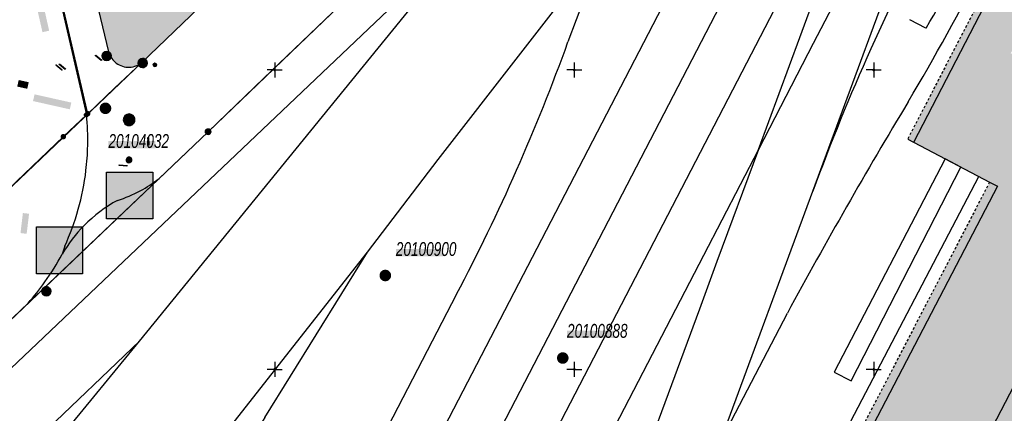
# Model space of a CAD drawing. Header units: metres. Extents: x 2695560 to 2696939, y 1260491 to 1262050.
# Tile 917 of 1005: x 2696555 to 2696637, y 1261446 to 1261479. Entities that reach past the tile are written whole.
import ezdxf

# ---------------------------------------------------------------- set-up
doc = ezdxf.new("R2010")
doc.units = ezdxf.units.M
doc.linetypes.add('AUSGEZOGEN', pattern=[0])
doc.linetypes.add('VERDECKT2_S2', pattern=[0.36, 0.2, -0.16])
for name, color, linetype in [('XR$1$AV_Flächen (EO)', 7, 'AUSGEZOGEN'), ('XR$1$AV_Gebäudeflächen (BB)', 7, 'AUSGEZOGEN'), ('XR$1$AV_Gebäudeflächen (EO)', 7, 'AUSGEZOGEN'), ('XR$1$AV_Grenzpunkte', 7, 'AUSGEZOGEN'), ('XR$1$AV_Koordinatennetzpunkte', 7, 'AUSGEZOGEN'), ('XR$1$AV_Lagefixpunkt-Nr.', 7, 'AUSGEZOGEN'), ('XR$1$AV_Lagefixpunkte', 7, 'AUSGEZOGEN'), ('XR$1$AV_Linien (BB)', 7, 'AUSGEZOGEN'), ('XR$1$AV_Linien (EO)', 7, 'AUSGEZOGEN'), ('XR$1$AW_LK_Schachtdeckel', 24, 'AUSGEZOGEN'), ('XR$1$EW_LK_Knoten', 1, 'AUSGEZOGEN'), ('XR$1$Liegenschaftsgrenzen', 7, 'AUSGEZOGEN'), ('XR$1$PFAV', 255, 'AUSGEZOGEN'), ('XR$1$PFAW', 255, 'AUSGEZOGEN'), ('XR$1$PFEW', 255, 'AUSGEZOGEN'), ('XR$1$PFWA', 255, 'AUSGEZOGEN'), ('XR$1$RAEW', 8, 'AUSGEZOGEN'), ('XR$1$RP_Abstandslinie', 7, 'AUSGEZOGEN'), ('XR$1$WA_LK_Absperrarmatur', 171, 'AUSGEZOGEN'), ('XR$1$WA_LK_Hydrant', 171, 'AUSGEZOGEN'), ('XR$1$WA_LK_Rohrleitungsteil', 171, 'AUSGEZOGEN')]:
    doc.layers.add(name, color=color, linetype=linetype)
doc.styles.add('ARIAL', font='arial.ttf')

# ---------------------------------------------------------------- blocks, each defined once
blk = doc.blocks.new('COMPLEXOBJECT_514')
at = {"layer": 'XR$1$AV_Linien (BB)', "color": 7, "linetype": 'AUSGEZOGEN', "transparency": 33554687}
blk.add_line((6524.541, 11622.527), (6559.285, 11471.249), dxfattribs=at)
blk = doc.blocks.new('COMPLEXOBJECT_541')
at = {"layer": 'XR$1$AV_Linien (BB)', "color": 7, "linetype": 'AUSGEZOGEN', "transparency": 33554687}
blk.add_lwpolyline([(6561.149, 11476.504), (6559.496, 11483.502), (6559.024, 11485.55), (6558.484, 11487.895), (6557.802, 11490.862), (6555.191, 11502.124)], dxfattribs=at)
for centre, radius, start, end in [((6562.812, 11476.951), 1.722, 195.03504, 228.0957), ((6562.818, 11476.953), 1.728, 228.00752, 266.7758), ((6562.817, 11476.957), 1.732, 266.8216, 307.86956)]:
    blk.add_arc(centre, radius, start, end, dxfattribs=at)
blk = doc.blocks.new('COMPLEXOBJECT_543')
at = {"layer": 'XR$1$AV_Linien (BB)', "color": 7, "linetype": 'AUSGEZOGEN', "transparency": 33554687}
for centre, radius, start, end in [((6538.066, 11469.966), 21.808, 324.49639, 331.70547), ((6537.945, 11470.038), 21.948, 318.62173, 324.52572)]:
    blk.add_arc(centre, radius, start, end, dxfattribs=at)
blk = doc.blocks.new('COMPLEXOBJECT_544')
at = {"layer": 'XR$1$AV_Linien (BB)', "color": 7, "linetype": 'AUSGEZOGEN', "transparency": 33554687}
for centre, radius, start, end in [((6558.769, 11474.239), 10.588, 298.23749, 308.43322), ((6558.684, 11474.375), 10.748, 287.30962, 298.29012), ((6567.547, 11453.676), 11.876, 118.48924, 135.45981), ((6567.538, 11453.672), 11.873, 135.41713, 149.88497)]:
    blk.add_arc(centre, radius, start, end, dxfattribs=at)
blk = doc.blocks.new('COMPLEXOBJECT_763')
at = {"layer": 'XR$1$AV_Linien (BB)', "color": 7, "linetype": 'AUSGEZOGEN', "transparency": 33554687}
blk.add_line((6557.472, 11460.28), (6557.268, 11459.629), dxfattribs=at)
for centre, radius, start, end in [((6538.268, 11469.096), 21.127, 358.88326, 5.8496), ((6537.842, 11469.125), 21.554, 353.24728, 358.82665), ((6538.251, 11469.088), 21.143, 335.38079, 353.21823)]:
    blk.add_arc(centre, radius, start, end, dxfattribs=at)
blk = doc.blocks.new('COMPLEXOBJECT_973')
at = {"layer": 'XR$1$AV_Linien (EO)', "color": 7, "linetype": 'AUSGEZOGEN', "transparency": 33554687}
blk.add_line((6612.187, 11443.946), (6617.783, 11454.686), dxfattribs=at)
for centre, radius, start, end in [((6457.249, 11573.855), 198.541, 329.25161, 333.01713), ((6990.74, 11253.199), 423.903, 148.8704, 151.62028)]:
    blk.add_arc(centre, radius, start, end, dxfattribs=at)
blk = doc.blocks.new('COMPLEXOBJECT_976')
at = {"layer": 'XR$1$AV_Linien (EO)', "color": 7, "linetype": 'AUSGEZOGEN', "transparency": 33554687}
blk.add_line((6629.355, 11478.494), (6628.002, 11479.193), dxfattribs=at)
blk.add_lwpolyline([(6628.33, 11468.968), (6724.181, 11653.891), (6722.877, 11654.576), (6721.26, 11655.427), (6634.162, 11487.34)], dxfattribs=at)
blk.add_arc((6532.281, 11536.974), 113.329, 328.93411, 334.02574, dxfattribs=at)
blk = doc.blocks.new('COMPLEXOBJECT_991')
at = {"layer": 'XR$1$AV_Linien (EO)', "color": 7, "linetype": 'AUSGEZOGEN', "transparency": 33554687}
for p, q in [((6574.17, 11445.997), (6582.734, 11459.791)), ((6538.743, 11380.921), (6561.202, 11423.565))]:
    blk.add_line(p, q, dxfattribs=at)
blk.add_arc((6924.757, 11228.357), 412.648, 148.16854, 151.76681, dxfattribs=at)
blk = doc.blocks.new('COMPLEXOBJECT_992')
at = {"layer": 'XR$1$AV_Linien (EO)', "color": 7, "linetype": 'AUSGEZOGEN', "transparency": 33554687}
blk.add_line((6609.974, 11420.581), (6633.754, 11466.108), dxfattribs=at)
blk = doc.blocks.new('COMPLEXOBJECT_1009')
at = {"layer": 'XR$1$AV_Linien (EO)', "color": 7, "linetype": 'AUSGEZOGEN', "transparency": 33554687}
blk.add_arc((6790.11, 11402.464), 181.279, 151.75781, 159.85831, dxfattribs=at)
blk = doc.blocks.new('COMPLEXOBJECT_1014')
at = {"layer": 'XR$1$AV_Linien (EO)', "color": 7, "linetype": 'AUSGEZOGEN', "transparency": 33554687}
for p, q in [((6553.784, 11440.271), (6563.707, 11452.365)), ((6525.637, 11400.059), (6545.185, 11428.573))]:
    blk.add_line(p, q, dxfattribs=at)
blk.add_arc((6666.957, 11348.07), 145.977, 140.83061, 146.53145, dxfattribs=at)
blk = doc.blocks.new('COMPLEXOBJECT_1102')
at = {"layer": 'XR$1$AV_Linien (EO)', "color": 7, "linetype": 'AUSGEZOGEN', "transparency": 33554687}
for p, q in [((6602.434, 11485.313), (6599.473, 11477.336)), ((6590.171, 11456.269), (6536.481, 11352.74))]:
    blk.add_line(p, q, dxfattribs=at)
blk.add_arc((6443.91, 11533.437), 165.369, 332.18373, 340.16916, dxfattribs=at)
blk = doc.blocks.new('COMPLEXOBJECT_1411')
at = {"layer": 'XR$1$Liegenschaftsgrenzen', "color": 7, "linetype": 'AUSGEZOGEN', "transparency": 33554687}
blk.add_line((6524.541, 11622.527), (6559.285, 11471.249), dxfattribs=at)
blk = doc.blocks.new('BWAV1')
at = {"layer": 'XR$1$PFAV', "transparency": 33554687}
blk.add_hatch(color=7, dxfattribs=at).paths.add_polyline_path([(0.67, 0), (0.66, 0.13), (0.62, 0.26), (0.55, 0.38), (0.46, 0.49), (0.35, 0.57), (0.23, 0.63), (0.1, 0.66), (-0.03, 0.67), (-0.17, 0.65), (-0.3, 0.6), (-0.41, 0.53), (-0.51, 0.44), (-0.59, 0.33), (-0.64, 0.2), (-0.67, 0.07), (-0.67, -0.07), (-0.64, -0.2), (-0.59, -0.33), (-0.51, -0.44), (-0.41, -0.53), (-0.3, -0.6), (-0.17, -0.65), (-0.03, -0.67), (0.1, -0.66), (0.23, -0.63), (0.35, -0.57), (0.46, -0.49), (0.55, -0.38), (0.62, -0.26), (0.66, -0.13)])
at = {"color": 7, "transparency": 33554687}
for radius, start, end in [(0.5, 91.1948, 268.8052), (0.326, 91.1948, 268.8052), (0.5, 268.8052, 91.1948), (0.326, 268.8052, 91.1948)]:
    blk.add_arc((0, 0), radius, start, end, dxfattribs=at)
at = {"layer": 'XR$1$PFAV', "transparency": 33554687}
blk.add_circle((0, 0), 0.5, dxfattribs=at)
blk = doc.blocks.new('BAV15')
at = {"layer": 'XR$1$PFAV', "transparency": 33554687}
blk.add_hatch(color=7, dxfattribs=at).paths.add_polyline_path([(0.5, 0), (0.49, 0.1), (0.46, 0.2), (0.41, 0.29), (0.34, 0.36), (0.26, 0.42), (0.17, 0.47), (0.08, 0.49), (-0.03, 0.5), (-0.13, 0.48), (-0.22, 0.45), (-0.31, 0.4), (-0.38, 0.33), (-0.44, 0.24), (-0.48, 0.15), (-0.5, 0.05), (-0.5, -0.05), (-0.48, -0.15), (-0.44, -0.24), (-0.38, -0.33), (-0.31, -0.4), (-0.22, -0.45), (-0.13, -0.48), (-0.03, -0.5), (0.08, -0.49), (0.17, -0.47), (0.26, -0.42), (0.34, -0.36), (0.41, -0.29), (0.46, -0.2), (0.49, -0.1)])
at = {"color": 7, "transparency": 33554687}
for start, end in [(90, 270), (270, 90)]:
    blk.add_arc((0, 0), 0.5, start, end, dxfattribs=at)
at = {"layer": 'XR$1$PFAV', "transparency": 33554687}
blk.add_circle((0, 0), 0.5, dxfattribs=at)
blk = doc.blocks.new('BAV2041')
at = {"color": 7, "transparency": 33554687}
for p, q in [((-0.05, 0), (-0.5, 0)), ((0, 0.5), (0, 0.05)), ((0.05, 0), (0.5, 0)), ((0, -0.05), (0, -0.5))]:
    blk.add_line(p, q, dxfattribs=at)
blk.add_circle((0, 0), 0.05, dxfattribs=at)
for start, end in [(90, 270), (270, 90)]:
    blk.add_arc((0, 0), 0.05, start, end, dxfattribs=at)
blk = doc.blocks.new('COMPLEXOBJECT_1466')
at = {"layer": 'XR$1$RP_Abstandslinie', "color": 7, "linetype": 'AUSGEZOGEN', "transparency": 33554687}
blk.add_lwpolyline([(6470.75, 11387), (6506.19, 11420.68), (6538.12, 11451.04), (6563.88, 11475.59), (6592.63, 11503.18), (6600.77, 11511.64), (6607.85, 11520), (6614.25, 11528.63), (6625.63, 11546.5), (6628.65, 11551.41), (6635.35, 11563.02), (6638.59, 11569.24), (6641.62, 11575.58), (6644.56, 11581.92)], dxfattribs=at)
blk = doc.blocks.new('BAW2085')
at = {"layer": 'XR$1$PFAW', "transparency": 33554687}
h = blk.add_hatch(color=7, dxfattribs=at)
h.paths.add_polyline_path([(0.15, 0.501), (0.099, 0.498), (0.049, 0.491), (0, 0.478), (-0.047, 0.46), (-0.093, 0.438), (-0.136, 0.411), (-0.176, 0.38), (-0.212, 0.345), (-0.245, 0.307), (-0.274, 0.265), (-0.299, 0.221), (-0.319, 0.174), (-0.334, 0.126), (-0.344, 0.076), (-0.349, 0.026), (-0.349, -0.025), (-0.344, -0.075), (-0.334, -0.125), (-0.319, -0.173), (-0.299, -0.219), (-0.274, -0.264), (-0.245, -0.305), (-0.212, -0.344), (-0.176, -0.379), (-0.136, -0.41), (-0.093, -0.436), (-0.047, -0.459), (0, -0.476), (0.049, -0.489), (0.099, -0.497), (0.15, -0.499), (0.201, -0.497), (0.251, -0.489), (0.3, -0.476), (0.347, -0.459), (0.393, -0.436), (0.436, -0.41), (0.476, -0.379), (0.512, -0.344), (0.545, -0.305), (0.574, -0.264), (0.599, -0.219), (0.619, -0.173), (0.634, -0.125), (0.644, -0.075), (0.649, -0.025), (0.649, 0.026), (0.644, 0.076), (0.634, 0.126), (0.619, 0.174), (0.599, 0.221), (0.574, 0.265), (0.545, 0.307), (0.512, 0.345), (0.476, 0.38), (0.436, 0.411), (0.393, 0.438), (0.347, 0.46), (0.3, 0.478), (0.251, 0.491), (0.201, 0.498)])
h.paths.add_polyline_path([(0.03, -0.298), (0, -0.3), (-0.03, -0.298), (-0.06, -0.294), (-0.09, -0.286), (-0.118, -0.276), (-0.146, -0.262), (-0.171, -0.246), (-0.195, -0.228), (-0.217, -0.207), (-0.237, -0.184), (-0.255, -0.159), (-0.269, -0.132), (-0.281, -0.104), (-0.29, -0.075), (-0.297, -0.045), (-0.3, -0.015), (-0.3, 0.015), (-0.297, 0.045), (-0.29, 0.075), (-0.281, 0.104), (-0.269, 0.132), (-0.255, 0.159), (-0.237, 0.184), (-0.217, 0.207), (-0.195, 0.228), (-0.171, 0.246), (-0.146, 0.262), (-0.118, 0.276), (-0.09, 0.286), (-0.06, 0.294), (-0.03, 0.298), (0, 0.3), (0.03, 0.298), (0.06, 0.294), (0.09, 0.286), (0.118, 0.276), (0.146, 0.262), (0.171, 0.246), (0.195, 0.228), (0.217, 0.207), (0.237, 0.184), (0.255, 0.159), (0.269, 0.132), (0.281, 0.104), (0.29, 0.075), (0.297, 0.045), (0.3, 0.015), (0.3, -0.015), (0.297, -0.045), (0.29, -0.075), (0.281, -0.104), (0.269, -0.132), (0.255, -0.159), (0.237, -0.184), (0.217, -0.207), (0.195, -0.228), (0.171, -0.246), (0.146, -0.262), (0.118, -0.276), (0.09, -0.286), (0.06, -0.294)], flags=16)
blk.add_hatch(color=7, dxfattribs=at).paths.add_polyline_path([(0, 0.3), (-0.03, 0.298), (-0.06, 0.294), (-0.09, 0.286), (-0.118, 0.276), (-0.146, 0.262), (-0.171, 0.246), (-0.195, 0.228), (-0.217, 0.207), (-0.237, 0.184), (-0.255, 0.159), (-0.269, 0.132), (-0.281, 0.104), (-0.29, 0.075), (-0.297, 0.045), (-0.3, 0.015), (-0.3, -0.015), (-0.297, -0.045), (-0.29, -0.075), (-0.281, -0.104), (-0.269, -0.132), (-0.255, -0.159), (-0.237, -0.184), (-0.217, -0.207), (-0.195, -0.228), (-0.171, -0.246), (-0.146, -0.262), (-0.118, -0.276), (-0.09, -0.286), (-0.06, -0.294), (-0.03, -0.298), (0, -0.3), (0.03, -0.298), (0.06, -0.294), (0.09, -0.286), (0.118, -0.276), (0.146, -0.262), (0.171, -0.246), (0.195, -0.228), (0.217, -0.207), (0.237, -0.184), (0.255, -0.159), (0.269, -0.132), (0.281, -0.104), (0.29, -0.075), (0.297, -0.045), (0.3, -0.015), (0.3, 0.015), (0.297, 0.045), (0.29, 0.075), (0.281, 0.104), (0.269, 0.132), (0.255, 0.159), (0.237, 0.184), (0.217, 0.207), (0.195, 0.228), (0.171, 0.246), (0.146, 0.262), (0.118, 0.276), (0.09, 0.286), (0.06, 0.294), (0.03, 0.298)])
at = {"transparency": 33554687}
for centre, radius, start, end in [((0.15, 0.001), 0.5, 90, 270), ((0, 0), 0.3, 90, 270), ((0, 0), 0.3, 270, 90), ((0.15, 0.001), 0.5, 270, 90)]:
    blk.add_arc(centre, radius, start, end, dxfattribs=at)
blk = doc.blocks.new('BWA2013')
at = {"true_color": 0x000000, "transparency": 33554687}
blk.add_hatch(color=18, dxfattribs=at).paths.add_polyline_path([(-0.29, -0.41), (0.35, 0.36), (0.29, 0.41), (-0.35, -0.36)])
at = {"transparency": 33554687}
blk.add_lwpolyline([(-0.29, -0.41), (-0.35, -0.36), (0.29, 0.41), (0.35, 0.36), (-0.29, -0.41)], close=True, dxfattribs=at)
blk = doc.blocks.new('BWA2009')
at = {"true_color": 0x000000, "transparency": 33554687}
blk.add_hatch(color=18, dxfattribs=at).paths.add_polyline_path([(0.33, 0), (0.33, 0.07), (0.31, 0.13), (0.27, 0.19), (0.23, 0.24), (0.18, 0.28), (0.12, 0.31), (0.05, 0.33), (-0.02, 0.33), (-0.08, 0.32), (-0.15, 0.3), (-0.2, 0.26), (-0.25, 0.22), (-0.29, 0.16), (-0.32, 0.1), (-0.33, 0.03), (-0.33, -0.03), (-0.32, -0.1), (-0.29, -0.16), (-0.25, -0.22), (-0.2, -0.26), (-0.15, -0.3), (-0.08, -0.32), (-0.02, -0.33), (0.05, -0.33), (0.12, -0.31), (0.18, -0.28), (0.23, -0.24), (0.27, -0.19), (0.31, -0.13), (0.33, -0.07)])
at = {"layer": 'XR$1$PFWA', "transparency": 33554687}
blk.add_hatch(color=7, dxfattribs=at).paths.add_polyline_path([(0.5, 0), (0.49, 0.1), (0.46, 0.2), (0.41, 0.29), (0.34, 0.36), (0.26, 0.42), (0.17, 0.47), (0.08, 0.49), (-0.03, 0.5), (-0.13, 0.48), (-0.22, 0.45), (-0.31, 0.4), (-0.38, 0.33), (-0.44, 0.24), (-0.48, 0.15), (-0.5, 0.05), (-0.5, -0.05), (-0.48, -0.15), (-0.44, -0.24), (-0.38, -0.33), (-0.31, -0.4), (-0.22, -0.45), (-0.13, -0.48), (-0.03, -0.5), (0.08, -0.49), (0.17, -0.47), (0.26, -0.42), (0.34, -0.36), (0.41, -0.29), (0.46, -0.2), (0.49, -0.1)])
at = {"transparency": 33554687}
blk.add_circle((0, 0), 0.333, dxfattribs=at)
for start, end in [(90, 180), (180, 270), (0, 90), (270, 0)]:
    blk.add_arc((0, 0), 0.5, start, end, dxfattribs=at)
at = {"layer": 'XR$1$PFWA', "transparency": 33554687}
blk.add_circle((0, 0), 0.5, dxfattribs=at)
blk = doc.blocks.new('BWA965')
at = {"layer": 'XR$1$PFWA', "transparency": 33554687}
blk.add_hatch(color=7, dxfattribs=at).paths.add_polyline_path([(0, 0.5), (-0.05, 0.5), (-0.1, 0.49), (-0.15, 0.48), (-0.2, 0.46), (-0.24, 0.44), (-0.29, 0.41), (-0.33, 0.38), (-0.36, 0.34), (-0.4, 0.31), (-0.42, 0.26), (-0.45, 0.22), (-0.47, 0.17), (-0.48, 0.13), (-0.49, 0.08), (-0.5, 0.03), (-0.5, -0.03), (-0.49, -0.08), (-0.48, -0.13), (-0.47, -0.17), (-0.45, -0.22), (-0.42, -0.26), (-0.4, -0.31), (-0.36, -0.34), (-0.33, -0.38), (-0.29, -0.41), (-0.24, -0.44), (-0.2, -0.46), (-0.15, -0.48), (-0.1, -0.49), (-0.05, -0.5), (0, -0.5), (0.05, -0.5), (0.1, -0.49), (0.15, -0.48), (0.2, -0.46), (0.24, -0.44), (0.29, -0.41), (0.33, -0.38), (0.36, -0.34), (0.4, -0.31), (0.42, -0.26), (0.45, -0.22), (0.47, -0.17), (0.48, -0.13), (0.49, -0.08), (0.5, -0.03), (0.5, 0.03), (0.49, 0.08), (0.48, 0.13), (0.47, 0.17), (0.45, 0.22), (0.42, 0.26), (0.4, 0.31), (0.36, 0.34), (0.33, 0.38), (0.29, 0.41), (0.24, 0.44), (0.2, 0.46), (0.15, 0.48), (0.1, 0.49), (0.05, 0.5)])
at = {"transparency": 33554687}
blk.add_line((0, 0.5), (0, -0.5), dxfattribs=at)
for start, end in [(90, 270), (270, 90)]:
    blk.add_arc((0, 0), 0.5, start, end, dxfattribs=at)
blk = doc.blocks.new('BEWLP2549_S')
at = {"layer": 'XR$1$PFEW', "transparency": 33554687}
blk.add_hatch(color=7, dxfattribs=at).paths.add_polyline_path([(0.5, 0), (0.49, 0.1), (0.46, 0.2), (0.41, 0.29), (0.34, 0.36), (0.26, 0.42), (0.17, 0.47), (0.08, 0.49), (-0.03, 0.5), (-0.13, 0.48), (-0.22, 0.45), (-0.31, 0.4), (-0.38, 0.33), (-0.44, 0.24), (-0.48, 0.15), (-0.5, 0.05), (-0.5, -0.05), (-0.48, -0.15), (-0.44, -0.24), (-0.38, -0.33), (-0.31, -0.4), (-0.22, -0.45), (-0.13, -0.48), (-0.03, -0.5), (0.08, -0.49), (0.17, -0.47), (0.26, -0.42), (0.34, -0.36), (0.41, -0.29), (0.46, -0.2), (0.49, -0.1)])
at = {"color": 1, "transparency": 33554687}
for p, q in [((0.35, -0.35), (-0.35, 0.35)), ((-0.35, -0.35), (0.35, 0.35))]:
    blk.add_line(p, q, dxfattribs=at)
for start, end in [(91.3809, 268.6191), (268.6191, 91.3809)]:
    blk.add_arc((0, 0), 0.5, start, end, dxfattribs=at)
at = {"layer": 'XR$1$PFEW', "transparency": 33554687}
blk.add_circle((0, 0), 0.5, dxfattribs=at)
blk = doc.blocks.new('BEW957')
at = {"layer": 'XR$1$RAEW', "transparency": 33554687}
blk.add_hatch(color=1, dxfattribs=at).paths.add_polyline_path([(-0.5, 0), (-0.5, -0.05), (-0.49, -0.1), (-0.48, -0.15), (-0.46, -0.2), (-0.44, -0.24), (-0.41, -0.29), (-0.38, -0.33), (-0.34, -0.36), (-0.31, -0.4), (-0.26, -0.42), (-0.22, -0.45), (-0.17, -0.47), (-0.13, -0.48), (-0.08, -0.49), (-0.03, -0.5), (0.03, -0.5), (0.08, -0.49), (0.13, -0.48), (0.17, -0.47), (0.22, -0.45), (0.26, -0.42), (0.31, -0.4), (0.34, -0.36), (0.38, -0.33), (0.41, -0.29), (0.44, -0.24), (0.46, -0.2), (0.48, -0.15), (0.49, -0.1), (0.5, -0.05), (0.5, 0), (0.5, 0.05), (0.49, 0.1), (0.48, 0.15), (0.46, 0.2), (0.44, 0.24), (0.41, 0.29), (0.38, 0.33), (0.34, 0.36), (0.31, 0.4), (0.26, 0.42), (0.22, 0.45), (0.17, 0.47), (0.13, 0.48), (0.08, 0.49), (0.03, 0.5), (-0.03, 0.5), (-0.08, 0.49), (-0.13, 0.48), (-0.17, 0.47), (-0.22, 0.45), (-0.26, 0.42), (-0.31, 0.4), (-0.34, 0.36), (-0.38, 0.33), (-0.41, 0.29), (-0.44, 0.24), (-0.46, 0.2), (-0.48, 0.15), (-0.49, 0.1), (-0.5, 0.05)])
at = {"color": 1, "transparency": 33554687}
for start, end in [(90, 180), (180, 270), (0, 90), (270, 0)]:
    blk.add_arc((0, 0), 0.5, start, end, dxfattribs=at)
at = {"layer": 'XR$1$RAEW', "color": 1, "transparency": 33554687}
blk.add_circle((0, 0), 0.5, dxfattribs=at)

msp = doc.modelspace()

# ---------------------------------------------------------------- hatches: boundary and pattern name
at = {"transparency": 33554687}
for points in [[(2696556.255, 1261482.008), (2696555.695, 1261481.881), (2696556.585, 1261477.958), (2696557.145, 1261478.085)], [(2696554.603, 1261473.967), (2696554.481, 1261473.421), (2696555.318, 1261473.235), (2696555.439, 1261473.781)], [(2696555.924, 1261472.773), (2696555.798, 1261472.21), (2696558.866, 1261471.521), (2696558.992, 1261472.084)], [(2696562.095, 1261468.881), (2696562.095, 1261468.278), (2696566.012, 1261468.278), (2696566.012, 1261468.881)], [(2696561.943, 1261466.272), (2696561.943, 1261462.37), (2696565.784, 1261462.37), (2696565.784, 1261466.272)], [(2696554.751, 1261461.191), (2696555.267, 1261461.129), (2696555.467, 1261462.803), (2696554.951, 1261462.865)], [(2696556.082, 1261461.702), (2696556.082, 1261457.8), (2696559.929, 1261457.8), (2696559.929, 1261461.702)], [(2696586.079, 1261459.865), (2696586.079, 1261459.262), (2696590.036, 1261459.262), (2696590.036, 1261459.865)], [(2696600.365, 1261453.035), (2696600.365, 1261452.432), (2696604.313, 1261452.432), (2696604.313, 1261453.035)]]:
    msp.add_hatch(color=7, dxfattribs=at).paths.add_polyline_path(points)
at = {"layer": 'XR$1$AV_Gebäudeflächen (BB)', "true_color": 0xd2d2d2, "transparency": 33554687}
msp.add_hatch(color=254, dxfattribs=at).paths.add_polyline_path([(2696564.85, 1261475.4), (2696593.6, 1261502.99), (2696601.74, 1261511.45), (2696608.82, 1261519.81), (2696615.22, 1261528.44), (2696614.835, 1261528.766), (2696614.34, 1261529.185), (2696614.418, 1261529.279), (2696611.287, 1261531.93), (2696611.063, 1261531.973), (2696608.621, 1261534.04), (2696587.608, 1261509.223), (2696587.321, 1261509.172), (2696586.982, 1261509.094), (2696586.507, 1261509.584), (2696585.687, 1261508.794), (2696584.108, 1261508.428), (2696580.425, 1261507.576), (2696577.412, 1261506.878), (2696566.826, 1261504.415), (2696561.333, 1261503.137), (2696556.161, 1261501.934), (2696558.772, 1261490.672), (2696559.454, 1261487.705), (2696559.994, 1261485.36), (2696560.466, 1261483.312), (2696562.119, 1261476.314), (2696562.128, 1261476.283), (2696562.137, 1261476.252), (2696562.147, 1261476.222), (2696562.157, 1261476.192), (2696562.168, 1261476.161), (2696562.179, 1261476.131), (2696562.191, 1261476.102), (2696562.204, 1261476.072), (2696562.217, 1261476.043), (2696562.23, 1261476.014), (2696562.245, 1261475.985), (2696562.259, 1261475.957), (2696562.275, 1261475.928), (2696562.29, 1261475.901), (2696562.307, 1261475.873), (2696562.323, 1261475.846), (2696562.341, 1261475.819), (2696562.358, 1261475.792), (2696562.377, 1261475.766), (2696562.395, 1261475.74), (2696562.415, 1261475.714), (2696562.434, 1261475.689), (2696562.455, 1261475.664), (2696562.475, 1261475.639), (2696562.496, 1261475.615), (2696562.518, 1261475.591), (2696562.54, 1261475.568), (2696562.562, 1261475.545), (2696562.585, 1261475.523), (2696562.608, 1261475.501), (2696562.632, 1261475.479), (2696562.66, 1261475.454), (2696562.689, 1261475.43), (2696562.719, 1261475.406), (2696562.748, 1261475.383), (2696562.779, 1261475.361), (2696562.81, 1261475.339), (2696562.841, 1261475.318), (2696562.873, 1261475.298), (2696562.905, 1261475.278), (2696562.938, 1261475.259), (2696562.971, 1261475.241), (2696563.004, 1261475.223), (2696563.038, 1261475.207), (2696563.072, 1261475.191), (2696563.106, 1261475.175), (2696563.141, 1261475.161), (2696563.176, 1261475.147), (2696563.212, 1261475.134), (2696563.248, 1261475.122), (2696563.283, 1261475.111), (2696563.32, 1261475.1), (2696563.356, 1261475.09), (2696563.393, 1261475.081), (2696563.43, 1261475.073), (2696563.467, 1261475.065), (2696563.504, 1261475.059), (2696563.541, 1261475.053), (2696563.578, 1261475.048), (2696563.616, 1261475.044), (2696563.653, 1261475.041), (2696563.691, 1261475.038), (2696563.731, 1261475.036), (2696563.771, 1261475.035), (2696563.811, 1261475.036), (2696563.851, 1261475.037), (2696563.891, 1261475.038), (2696563.931, 1261475.041), (2696563.971, 1261475.045), (2696564.01, 1261475.05), (2696564.05, 1261475.055), (2696564.09, 1261475.062), (2696564.129, 1261475.069), (2696564.168, 1261475.078), (2696564.207, 1261475.087), (2696564.246, 1261475.097), (2696564.284, 1261475.108), (2696564.322, 1261475.12), (2696564.36, 1261475.133), (2696564.398, 1261475.147), (2696564.435, 1261475.161), (2696564.472, 1261475.177), (2696564.509, 1261475.193), (2696564.545, 1261475.21), (2696564.581, 1261475.228), (2696564.616, 1261475.247), (2696564.651, 1261475.266), (2696564.685, 1261475.287), (2696564.719, 1261475.308), (2696564.753, 1261475.33), (2696564.786, 1261475.352), (2696564.818, 1261475.376)])
at = {"layer": 'XR$1$AV_Gebäudeflächen (EO)', "true_color": 0xebebeb, "transparency": 33554687}
msp.add_hatch(color=7, dxfattribs=at).paths.add_polyline_path([(2696720.889, 1261638.091), (2696717.354, 1261639.921), (2696628.801, 1261469.042), (2696635.633, 1261465.438), (2696612.147, 1261420.251), (2696622.638, 1261414.932), (2696650.883, 1261469.26), (2696652.991, 1261468.192), (2696715.481, 1261588.782), (2696712.762, 1261590.188), (2696716.711, 1261597.984), (2696718.938, 1261596.87), (2696733.958, 1261625.898), (2696730.41, 1261627.742), (2696715.306, 1261598.667), (2696715.17, 1261598.764), (2696711.085, 1261591.037), (2696711.306, 1261590.905), (2696685.945, 1261541.943), (2696683.831, 1261537.862), (2696683.968, 1261537.81), (2696672.212, 1261515.133), (2696675.006, 1261513.685), (2696664.19, 1261492.791), (2696661.384, 1261494.245), (2696648.944, 1261470.248), (2696648.096, 1261470.701), (2696646.299, 1261467.056), (2696643.489, 1261468.578), (2696645.28, 1261472.141), (2696637.402, 1261476.202), (2696652.011, 1261504.06), (2696649.921, 1261505.156), (2696652.215, 1261509.682), (2696651.885, 1261509.849), (2696661.648, 1261528.82), (2696664.439, 1261527.388), (2696670.802, 1261539.794), (2696670.053, 1261540.178), (2696674.21, 1261547.937), (2696675.007, 1261547.528), (2696677.789, 1261552.943), (2696676.16, 1261553.78), (2696679.4, 1261559.695), (2696680.865, 1261558.934), (2696698.136, 1261592.177), (2696697.337, 1261592.592), (2696699.565, 1261596.933), (2696699.831, 1261596.796), (2696703.679, 1261604.294), (2696703.457, 1261604.408)])

# ---------------------------------------------------------------- linework, layer by layer
at = {"color": 24, "lineweight": -3, "transparency": 33554687}
for points in [[(2696561.943, 1261466.272), (2696565.784, 1261466.272), (2696565.784, 1261462.37), (2696561.943, 1261462.37), (2696561.943, 1261466.272)], [(2696556.082, 1261461.702), (2696559.929, 1261461.702), (2696559.929, 1261457.8), (2696556.082, 1261457.8), (2696556.082, 1261461.702)]]:
    msp.add_lwpolyline(points, close=True, dxfattribs=at)
at = {"layer": 'XR$1$AV_Flächen (EO)', "color": 7, "linetype": 'AUSGEZOGEN', "transparency": 33554687}
msp.add_line((2696628.801, 1261469.042), (2696635.633, 1261465.438), dxfattribs=at)
at = {"layer": 'XR$1$AV_Flächen (EO)', "color": 7, "linetype": 'VERDECKT2_S2', "transparency": 33554687}
for points in [[(2696720.889, 1261638.091), (2696717.354, 1261639.921), (2696628.801, 1261469.042)], [(2696635.633, 1261465.438), (2696612.147, 1261420.251), (2696622.638, 1261414.932), (2696650.883, 1261469.26)]]:
    msp.add_lwpolyline(points, dxfattribs=at)
at = {"layer": 'XR$1$AV_Flächen (EO)', "color": 7, "linetype": 'AUSGEZOGEN', "transparency": 33554687}
msp.add_lwpolyline([(2696631.928, 1261467.392), (2696622.671, 1261449.591), (2696624.07, 1261448.868), (2696633.242, 1261466.699), (2696631.928, 1261467.392)], close=True, dxfattribs=at)
at = {"layer": 'XR$1$AV_Linien (BB)', "color": 7, "linetype": 'AUSGEZOGEN', "transparency": 33554687}
for p, q in [((2696562.603, 1261473.277), (2696564.85, 1261475.4)), ((2696566.32, 1261465.755), (2696555.384, 1261455.34))]:
    msp.add_line(p, q, dxfattribs=at)
for points in [[(2696615.22, 1261528.44), (2696608.82, 1261519.81), (2696601.74, 1261511.45), (2696593.6, 1261502.99), (2696564.85, 1261475.4)], [(2696566.32, 1261465.755), (2696570.41, 1261469.65), (2696575.057, 1261474.116), (2696582.713, 1261481.455)], [(2696560.255, 1261471.059), (2696560.358, 1261471.156), (2696562.603, 1261473.277)], [(2696555.384, 1261455.34), (2696549.63, 1261449.86), (2696529.17, 1261430.35), (2696512.72, 1261414.7), (2696468.397, 1261372.668)]]:
    msp.add_lwpolyline(points, dxfattribs=at)
at = {"layer": 'XR$1$AV_Linien (EO)', "color": 7, "linetype": 'AUSGEZOGEN', "transparency": 33554687}
for p, q in [((2696530.913, 1261330.818), (2696660.18, 1261580.08)), ((2696593.112, 1261487.112), (2696486.542, 1261385.851)), ((2696564.677, 1261452.175), (2696593.112, 1261487.112)), ((2696648.944, 1261470.248), (2696625.362, 1261424.716)), ((2696613.157, 1261443.756), (2696620.887, 1261464.696)), ((2696568.518, 1261440.263), (2696583.704, 1261459.601)), ((2696475.331, 1261366.802), (2696564.677, 1261452.175))]:
    msp.add_line(p, q, dxfattribs=at)
for points in [[(2696639.815, 1261531.687), (2696635.229, 1261522.844), (2696633.281, 1261519.089), (2696530.038, 1261320.008)], [(2696637.547, 1261509.067), (2696632.83, 1261499.971), (2696630.043, 1261494.597), (2696622.867, 1261480.76), (2696620.919, 1261477.004), (2696616.333, 1261468.161)], [(2696533.754, 1261318.052), (2696621.541, 1261487.327), (2696623.489, 1261491.083), (2696628.074, 1261499.926)], [(2696616.333, 1261468.161), (2696619.787, 1261477.505), (2696621.254, 1261481.473), (2696623.154, 1261486.614), (2696624.621, 1261490.582), (2696628.074, 1261499.926)], [(2696620.887, 1261464.696), (2696629.768, 1261488.768), (2696631.695, 1261493.873)], [(2696583.704, 1261459.601), (2696589.612, 1261467.324), (2696603.404, 1261485.123)], [(2696616.333, 1261468.161), (2696611.747, 1261459.318), (2696609.8, 1261455.563), (2696537.472, 1261316.096)], [(2696616.333, 1261468.161), (2696612.879, 1261458.818), (2696611.413, 1261454.849), (2696604.601, 1261436.422)], [(2696635.633, 1261465.438), (2696636.303, 1261465.097), (2696614.496, 1261423.286)]]:
    msp.add_lwpolyline(points, dxfattribs=at)
at = {"layer": 'XR$1$Liegenschaftsgrenzen', "color": 7, "linetype": 'AUSGEZOGEN', "transparency": 33554687}
msp.add_line((2696560.255, 1261471.059), (2696560.358, 1261471.156), dxfattribs=at)
for points in [[(2696664.05, 1261642.75), (2696664.55, 1261637.41), (2696664.86, 1261632.22), (2696664.93, 1261626.96), (2696664.86, 1261621.79), (2696664.47, 1261616.53), (2696663.72, 1261611.39), (2696662.46, 1261605.92), (2696660.94, 1261600.1), (2696659.45, 1261595.27), (2696657.99, 1261590.93), (2696655.39, 1261584.23), (2696652.45, 1261577.61), (2696649.41, 1261571.17), (2696646.76, 1261565.52), (2696643.37, 1261559.01), (2696636.5, 1261547.13), (2696633.35, 1261542.03), (2696621.83, 1261523.95), (2696615.12, 1261514.87), (2696607.72, 1261506.12), (2696599.3, 1261497.37), (2696570.41, 1261469.65), (2696549.63, 1261449.86)], [(2696560.358, 1261471.156), (2696551.823, 1261507.859), (2696588.84, 1261516.404), (2696615.646, 1261548.294), (2696617.657, 1261540.165), (2696615.833, 1261529.402)], [(2696560.358, 1261471.156), (2696564.85, 1261475.4), (2696593.6, 1261502.99), (2696601.74, 1261511.45), (2696608.82, 1261519.81), (2696615.22, 1261528.44), (2696615.833, 1261529.402)], [(2696549.823, 1261461.116), (2696558.33, 1261469.24), (2696560.255, 1261471.059)]]:
    msp.add_lwpolyline(points, dxfattribs=at)

# ---------------------------------------------------------------- block references
at = {"layer": 'XR$1$AV_Grenzpunkte', "color": 7, "linetype": 'AUSGEZOGEN', "lineweight": -3, "transparency": 33554687}
for p, xscale, yscale in [((2696564.85, 1261475.4), 0.3249999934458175, 0.3249999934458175), ((2696560.255, 1261471.059), 0.3249999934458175, 0.3249999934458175), ((2696560.358, 1261471.156), 0.3249999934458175, 0.3249999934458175), ((2696558.33, 1261469.24), 0.3249999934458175, 0.3249999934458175), ((2696570.41, 1261469.65), 0.4549999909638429, 0.4549999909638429)]:
    msp.add_blockref('BAV15', p, dxfattribs=dict(at, xscale=xscale, yscale=yscale))
at = {"layer": 'XR$1$AV_Koordinatennetzpunkte', "color": 7, "linetype": 'AUSGEZOGEN', "lineweight": -3, "transparency": 33554687, "xscale": 1.25, "yscale": 1.25}
for p in [(2696575.97, 1261474.81), (2696600.97, 1261474.81), (2696625.97, 1261474.81), (2696575.97, 1261449.81), (2696600.97, 1261449.81), (2696625.97, 1261449.81)]:
    msp.add_blockref('BAV2041', p, dxfattribs=at)
at = {"layer": 'XR$1$AV_Lagefixpunkte', "color": 7, "linetype": 'AUSGEZOGEN', "lineweight": -3, "transparency": 33554687, "xscale": 0.7199999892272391, "yscale": 0.7199999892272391}
for p in [(2696561.844, 1261471.604, 438.76), (2696585.2, 1261457.65, -1000), (2696600.01, 1261450.76, -1000)]:
    msp.add_blockref('BWAV1', p, dxfattribs=at)
at = {"layer": 'XR$1$AV_Linien (BB)', "color": 7, "linetype": 'AUSGEZOGEN', "lineweight": -3, "transparency": 33554687}
for name in ['COMPLEXOBJECT_514', 'COMPLEXOBJECT_541', 'COMPLEXOBJECT_763', 'COMPLEXOBJECT_544', 'COMPLEXOBJECT_543']:
    msp.add_blockref(name, (2690000.97, 1249999.81), dxfattribs=at)
at = {"layer": 'XR$1$AV_Linien (EO)', "color": 7, "linetype": 'AUSGEZOGEN', "lineweight": -3, "transparency": 33554687}
for name in ['COMPLEXOBJECT_976', 'COMPLEXOBJECT_1009', 'COMPLEXOBJECT_973', 'COMPLEXOBJECT_1102', 'COMPLEXOBJECT_992', 'COMPLEXOBJECT_991', 'COMPLEXOBJECT_1014']:
    msp.add_blockref(name, (2690000.97, 1249999.81), dxfattribs=at)
at = {"layer": 'XR$1$AW_LK_Schachtdeckel', "color": 24, "linetype": 'AUSGEZOGEN', "lineweight": -3, "transparency": 33554687, "xscale": 0.9749278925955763, "yscale": 0.9749278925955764, "rotation": 134.754017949}
msp.add_blockref('BAW2085', (2696563.92, 1261470.547), dxfattribs=at)
at = {"layer": 'XR$1$EW_LK_Knoten', "color": 1, "linetype": 'AUSGEZOGEN', "lineweight": -3, "transparency": 33554687}
for name, p, xscale, yscale in [('BEWLP2549_S', (2696564.944, 1261475.387), 0.749999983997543, 0.749999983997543), ('BEW957', (2696565.968, 1261475.229), 0.2749999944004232, 0.2749999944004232)]:
    msp.add_blockref(name, p, dxfattribs=dict(at, xscale=xscale, yscale=yscale))
at = {"layer": 'XR$1$EW_LK_Knoten', "color": 1, "linetype": 'AUSGEZOGEN', "lineweight": -3, "transparency": 33554687, "xscale": 0.7499999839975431, "yscale": 0.7499999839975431, "rotation": 45.72900000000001}
msp.add_blockref('BEWLP2549_S', (2696556.915, 1261456.335), dxfattribs=at)
at = {"layer": 'XR$1$Liegenschaftsgrenzen', "color": 7, "linetype": 'AUSGEZOGEN', "lineweight": -3, "transparency": 33554687}
msp.add_blockref('COMPLEXOBJECT_1411', (2690000.97, 1249999.81), dxfattribs=at)
at = {"layer": 'XR$1$RP_Abstandslinie', "color": 7, "linetype": 'AUSGEZOGEN', "lineweight": -3, "transparency": 33554687}
msp.add_blockref('COMPLEXOBJECT_1466', (2690000.97, 1249999.81), dxfattribs=at)
at = {"layer": 'XR$1$WA_LK_Absperrarmatur', "color": 171, "linetype": 'AUSGEZOGEN', "lineweight": -3, "transparency": 33554687, "xscale": 0.475528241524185, "yscale": 0.475528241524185, "rotation": 43.719081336}
msp.add_blockref('BWA965', (2696563.805, 1261467.299), dxfattribs=at)
at = {"layer": 'XR$1$WA_LK_Hydrant', "color": 171, "linetype": 'AUSGEZOGEN', "lineweight": -3, "transparency": 33554687, "xscale": 0.7499999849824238, "yscale": 0.7499999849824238}
msp.add_blockref('BWA2009', (2696561.942, 1261475.979), dxfattribs=at)
at = {"layer": 'XR$1$WA_LK_Rohrleitungsteil', "color": 171, "linetype": 'AUSGEZOGEN', "lineweight": -3, "transparency": 33554687}
for p, xscale, yscale, rotation in [((2696561.262, 1261475.814), 0.6499999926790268, 0.6499999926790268, 270), ((2696557.962, 1261475.011), 0.6499999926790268, 0.6499999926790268, 270), ((2696558.253, 1261475.082), 0.6499999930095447, 0.6499999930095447, 270), ((2696565.428, 1261468.856), 0.6499999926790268, 0.6499999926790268, 43.669733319), ((2696563.315, 1261466.83), 0.6499999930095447, 0.6499999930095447, 304.74)]:
    msp.add_blockref('BWA2013', p, dxfattribs=dict(at, xscale=xscale, yscale=yscale, rotation=rotation))

# ---------------------------------------------------------------- texts
at = {"layer": 'XR$1$AV_Lagefixpunkt-Nr.', "color": 7, "transparency": 33554687, "char_height": 1.1621, "width": 5.50234, "attachment_point": 7, "style": 'ARIAL'}
for s, insert in [('\\A1;{\\fArial|i1|b0;\\H1.162102;\\W0.700000;\\C7;20104032}\\P', (2696562.095, 1261468.278)), ('\\A1;{\\fArial|i1|b0;\\H1.162102;\\W0.700000;\\C7;20100900}\\P', (2696586.079, 1261459.262)), ('\\A1;{\\fArial|i1|b0;\\H1.162102;\\W0.700000;\\C7;20100888}\\P', (2696600.365, 1261452.432))]:
    msp.add_mtext(s, dxfattribs=dict(at, insert=insert))

doc.saveas('drawing.dxf')
